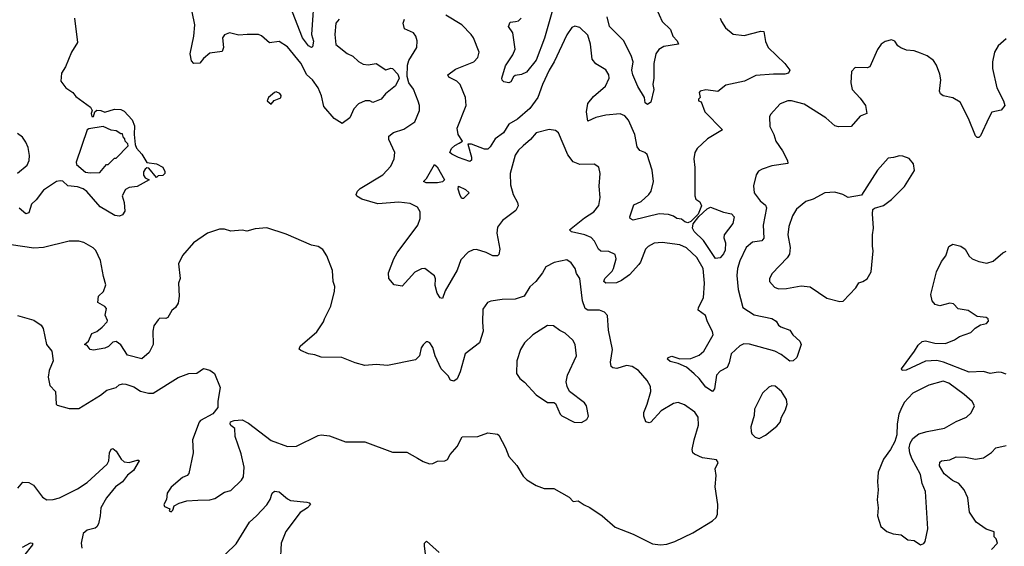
# Model space of a CAD drawing. Extents: x 1954683 to 2060285, y 904798 to 1016299.
# Tile 361 of 472: x 2017018 to 2023113, y 983116 to 986377. Entities that reach past the tile are written whole.
import ezdxf

# ---------------------------------------------------------------- set-up
doc = ezdxf.new("R2010")
doc.units = 0

msp = doc.modelspace()

# ---------------------------------------------------------------- linework, layer by layer
at = {"layer": '0CON10XD'}
for points in [[(2018842.3, 986555), (2018824.6, 986285), (2018837.1, 986242.9), (2018831.4, 986208.6), (2018825, 986203.8), (2018805, 986214.4), (2018769.6, 986265), (2018678.5, 986498.5)], [(2020324.5, 986465), (2020267.3, 986262.7), (2020215, 986125.8), (2020155, 986052.5), (2020125, 986036.2), (2020085, 986030), (2020075, 986023.3), (2020057.8, 985992.2), (2020045, 985985.7), (2020015, 985992.5), (2020005, 986002.5), (2020003.3, 986015), (2020025, 986090.8), (2020071.4, 986158.6), (2020085.8, 986195), (2020070.7, 986295), (2020044.6, 986335), (2020055, 986362.2), (2020086.2, 986366.2), (2020105, 986370.5), (2020123.1, 986386.9)], [(2018995, 986380), (2018974.4, 986355), (2018969.1, 986285), (2018975, 986222.5), (2019045, 986168.1), (2019080.9, 986150.9), (2019115, 986118.6), (2019145, 986100.8), (2019175, 986096.2), (2019225, 986106.2), (2019285, 986065.8), (2019315, 986076), (2019325, 986073.8), (2019358.8, 986038.8), (2019368, 986015), (2019345, 985966.7), (2019281.7, 985918.3), (2019255, 985884), (2019205, 985863.3), (2019185, 985873.8), (2019155.9, 985874.1), (2019115, 985856.2), (2019085.8, 985825), (2019062.1, 985767.9), (2019015, 985734.6), (2018964.1, 985764.1), (2018899.8, 985839.8), (2018886.2, 985905), (2018866.4, 985955), (2018829.6, 986005), (2018795.3, 986035), (2018758.3, 986108.3), (2018675, 986208.1), (2018625, 986241.4), (2018565, 986232.5), (2018515.6, 986275.6), (2018495.7, 986285.7), (2018425.5, 986285.5), (2018375, 986281.4), (2018315.7, 986295.7), (2018286.8, 986283.2), (2018274.4, 986265), (2018278.8, 986205), (2018271.1, 986178.9), (2018195, 986169.5), (2018155, 986136.9), (2018133.5, 986106.5), (2018095.6, 986105.6), (2018081.7, 986121.7), (2018073.3, 986165), (2018096.5, 986275), (2018102.5, 986345), (2018085.3, 986425)], [(2021354.2, 986385), (2021362, 986365), (2021386.8, 986326.8), (2021435, 986286.7), (2021502.3, 986277.7), (2021605, 986306.2), (2021623.8, 986303.8), (2021635, 986242.5), (2021652, 986205), (2021754.2, 986105), (2021786.4, 986063.6), (2021777.5, 986045), (2021755, 986038.6), (2021685, 986040), (2021575, 986030), (2021505, 985996.9), (2021388.3, 985971.7), (2021338.7, 985931.3), (2021265, 985942.5), (2021230, 985935), (2021223.8, 985925), (2021230, 985895), (2021220, 985885), (2021220, 985875), (2021237, 985867), (2021258.8, 985805), (2021368, 985695), (2021275, 985638.6), (2021212, 985578), (2021197.1, 985555), (2021191.9, 985515), (2021198.3, 985461.7), (2021197.8, 985285), (2021204.4, 985265), (2021228.1, 985248.1), (2021238.2, 985225), (2021217.2, 985172.8), (2021172.3, 985127.7), (2021155, 985119.6), (2021135, 985124.7), (2021115, 985142.1), (2021085.3, 985145.3), (2021065, 985160.8), (2021035, 985170.8), (2020976.4, 985173.6), (2020815.8, 985135.8), (2020796.1, 985146.1), (2020794.2, 985155), (2020820.2, 985229.8), (2020865, 985251.2), (2020913.6, 985295), (2020927.3, 985315), (2020941.5, 985375), (2020933.6, 985445), (2020902, 985542), (2020887.1, 985555), (2020857, 985567), (2020840, 985590), (2020826.6, 985665), (2020786.8, 985755), (2020765, 985781.5), (2020735, 985792.9), (2020645.5, 985784.5), (2020585, 985770.5), (2020535, 985747.5), (2020526.5, 985805), (2020535, 985857.1), (2020569.1, 985900.9), (2020644.2, 985965), (2020667.1, 986015), (2020664, 986035), (2020645.4, 986065.4), (2020584, 986104), (2020561.1, 986131.1), (2020550.6, 986225), (2020535, 986280), (2020485, 986328), (2020455, 986336), (2020435, 986328.8), (2020405, 986283.3), (2020326.1, 986115), (2020294.7, 986065), (2020253.3, 985975), (2020226, 985895), (2020175, 985826.7), (2020100.2, 985759.8), (2020045, 985729.4), (2020012.5, 985675), (2019961.3, 985638.7), (2019931.1, 985588.9), (2019915, 985574.4), (2019895, 985574.3), (2019815, 985605.8), (2019792.7, 985605), (2019815.7, 985525), (2019813.9, 985506.1), (2019805, 985498.8), (2019735, 985523.8), (2019692.9, 985542.9), (2019680, 985555), (2019690.3, 985579.7), (2019711.7, 985598.3), (2019739, 985611), (2019758.9, 985625), (2019732.2, 985665), (2019727.1, 985705), (2019782.5, 985845), (2019778.5, 985895), (2019745, 985975.8), (2019725, 985995.6), (2019675, 986020.8), (2019669.2, 986035), (2019715, 986071.2), (2019830, 986115), (2019855, 986142.5), (2019862, 986175), (2019828.1, 986265), (2019813.1, 986285), (2019755.3, 986345.3), (2019655, 986405.4)], [(2020957.7, 986447.7), (2020994.5, 986364.5), (2021046, 986315), (2021060.8, 986275), (2021088, 986245), (2021096.7, 986225), (2021005, 986210.4), (2020975, 986191.1), (2020956.5, 986165), (2020942.9, 986105), (2020943.6, 986015), (2020937.1, 985975), (2020942.9, 985945), (2020924.4, 985865), (2020905, 985851.4), (2020890.9, 985860.9), (2020885.4, 985895.4), (2020845, 985962.5), (2020813.3, 986035), (2020806.9, 986065), (2020814.7, 986115), (2020802.8, 986155), (2020755, 986247.5), (2020669.3, 986335), (2020655, 986393.3)], [(2017358, 986385), (2017376.2, 986235), (2017338.8, 986175), (2017301.2, 986085), (2017277.5, 986045), (2017273.3, 985995), (2017303.8, 985955), (2017346.7, 985925), (2017365, 985900), (2017456.7, 985835), (2017467.5, 985815), (2017460.8, 985795), (2017465, 985777.5), (2017475, 985776.7), (2017483.3, 985806.7), (2017495, 985816.2), (2017520, 985815), (2017545, 985803.3), (2017605, 985822.5), (2017645, 985820), (2017665, 985810), (2017715, 985757.5), (2017728.8, 985718.8), (2017726.4, 985666.4), (2017733, 985603), (2017742, 985582), (2017774.2, 985544.2), (2017805, 985492.5), (2017865, 985483.8), (2017903, 985463), (2017916.4, 985436.4), (2017916.4, 985423.6), (2017905, 985412.5), (2017875, 985410), (2017865, 985400), (2017817.3, 985457.3), (2017805, 985460), (2017795, 985451.2), (2017784, 985435), (2017784.2, 985414.2), (2017795, 985396.7), (2017820, 985385), (2017745, 985343.8), (2017695, 985336.7), (2017672.5, 985325), (2017652.5, 985285), (2017663.8, 985245), (2017668.3, 985191.7), (2017655, 985167.5), (2017635, 985160), (2017607.5, 985165), (2017517, 985217), (2017433.1, 985313.1), (2017410.2, 985330.2), (2017375, 985341.1), (2017315, 985347.8), (2017285.8, 985375.8), (2017268.1, 985378.1), (2017245, 985374.3), (2017165, 985320.6), (2017119.4, 985260.6), (2017090, 985235), (2017075, 985180), (2017055, 985174), (2017015, 985210)], [(2021458.1, 984791.9), (2021466.6, 984706.6), (2021494.6, 984594.6), (2021565, 984548.8), (2021675, 984526.8), (2021700.7, 984510.7), (2021715.7, 984485), (2021729.2, 984475), (2021786.2, 984455), (2021804, 984425), (2021846.7, 984385), (2021856.1, 984366.1), (2021829.2, 984285), (2021805.6, 984264.4), (2021785, 984262.9), (2021732.6, 984302.6), (2021693.1, 984323.1), (2021535, 984366.8), (2021501.4, 984368.6), (2021475, 984357.5), (2021421.4, 984308.6), (2021408.9, 984251.1), (2021396.6, 984223.4), (2021355, 984201.1), (2021331.4, 984175), (2021318.6, 984091.4), (2021305.7, 984074.3), (2021265, 984101.4), (2021224.3, 984155), (2021193.9, 984183.9), (2021145, 984224.4), (2021095, 984248), (2021045, 984260.8), (2021028, 984275), (2021032, 984285), (2021055, 984293.5), (2021105, 984276.7), (2021172, 984278), (2021225, 984298.7), (2021253.8, 984325), (2021311.2, 984425), (2021307.3, 984445), (2021275.3, 984505), (2021264.2, 984544.2), (2021217.8, 984577.8), (2021219.1, 984595), (2021251.6, 984655), (2021257.3, 984745), (2021248.2, 984835), (2021208.8, 984905), (2021145, 984963.3), (2021105, 984982.2), (2020995, 984997.8), (2020945, 984991.9), (2020908.3, 984971.7), (2020891.4, 984955), (2020861.5, 984875), (2020850.1, 984859.9), (2020792.4, 984797.6), (2020742.5, 984762.5), (2020712.8, 984747.2), (2020645.6, 984745.6), (2020634.5, 984755), (2020639.6, 984775), (2020685, 984819.5), (2020693.4, 984835), (2020710.4, 984895), (2020703.6, 984923.6), (2020665, 984942.2), (2020615, 984943.8), (2020600.4, 984955), (2020576, 985005), (2020555, 985027.1), (2020515.8, 985045), (2020433.3, 985063.3), (2020421.4, 985075), (2020515, 985149.6), (2020573.1, 985186.9), (2020603.6, 985226.4), (2020612.2, 985275), (2020605.5, 985345.5), (2020611.2, 985425), (2020603.6, 985463.6), (2020575, 985481.2), (2020485, 985479.5), (2020445, 985497.1), (2020410.2, 985540.2), (2020353.3, 985675), (2020335, 985691.2), (2020296.4, 985696.4), (2020215, 985676.9), (2020180, 985635), (2020134.5, 985595.5), (2020105, 985568.8), (2020085, 985536.7), (2020054.4, 985425), (2020055.6, 985355), (2020073.1, 985295), (2020100.5, 985245), (2020104.5, 985225), (2020090, 985195), (2020006.6, 985133.4), (2019975, 985092.5), (2019971.4, 985055), (2019990.8, 984955), (2019985, 984922.5), (2019975, 984913.8), (2019946, 984914), (2019905, 984935.4), (2019845, 984954.5), (2019825, 984951.9), (2019793.5, 984936.5), (2019749.7, 984890.3), (2019725.3, 984824.7), (2019652, 984698), (2019635, 984651.2), (2019620, 984655), (2019602.4, 984682.4), (2019590.4, 984730.4), (2019591.2, 984771.2), (2019585, 984790), (2019525, 984836), (2019505, 984834), (2019465, 984814.2), (2019385, 984726.2), (2019335.8, 984735.8), (2019302.9, 984775), (2019300.9, 984809.1), (2019333.8, 984895), (2019355, 984932.9), (2019481.9, 985105), (2019497.1, 985145), (2019497.6, 985187.6), (2019481.2, 985215), (2019435, 985238.5), (2019365, 985246.7), (2019235, 985237.3), (2019135.3, 985265.3), (2019104.5, 985284.5), (2019101.4, 985295), (2019109.4, 985315), (2019125, 985331.9), (2019265, 985415.8), (2019315, 985468.8), (2019336.9, 985515), (2019339.5, 985555), (2019304, 985635), (2019302.5, 985655), (2019332.1, 985677.9), (2019395, 985698), (2019463.3, 985745), (2019493.8, 985815), (2019493.8, 985845), (2019485, 985872.5), (2019455.7, 985945.7), (2019426.2, 985985), (2019416.2, 986025), (2019418.8, 986095), (2019425.9, 986124.1), (2019475.8, 986205), (2019478.8, 986245), (2019470, 986275), (2019455, 986295.8), (2019400.7, 986320.7), (2019391.2, 986355), (2019399.5, 986380.5)], [(2023125, 986258), (2023074.3, 986215), (2023053.3, 986175), (2023040, 986115), (2023040.6, 986075), (2023066.7, 985955), (2023108.6, 985875), (2023116, 985845), (2023092.7, 985817.3), (2023035.8, 985804.2), (2023018.3, 985768.3), (2022965, 985656.7), (2022955, 985646.7), (2022945, 985646.7), (2022935, 985657.5), (2022892.2, 985765), (2022840, 985865), (2022795, 985893.1), (2022735, 985904.4), (2022717.3, 985917.3), (2022712, 985935), (2022720, 986005), (2022715, 986040), (2022693.8, 986095), (2022675, 986123.8), (2022635, 986152), (2022595, 986169.2), (2022555, 986182.9), (2022508.3, 986188.3), (2022473.2, 986203.2), (2022453.3, 986215), (2022435, 986243.3), (2022415, 986251.2), (2022375, 986242), (2022351.2, 986225), (2022328.8, 986191.2), (2022280, 986085), (2022265, 986078), (2022190, 986080), (2022166.7, 986055), (2022164, 985985), (2022172, 985945), (2022221.3, 985891.3), (2022254.2, 985845), (2022261.2, 985795), (2022221.7, 985778.3), (2022165, 985716), (2022085.9, 985714.1), (2022065, 985720), (2022009.1, 985769.1), (2021875, 985853.1), (2021795, 985874.2), (2021772.5, 985875), (2021725, 985856), (2021665, 985790), (2021660, 985775), (2021662, 985715), (2021686.6, 985666.6), (2021699.4, 985625), (2021739.4, 985565), (2021770.6, 985505), (2021773.6, 985486.4), (2021675, 985470.8), (2021615, 985451.2), (2021592.3, 985437.7), (2021576.7, 985415), (2021561.2, 985348.8), (2021564.2, 985305), (2021600.8, 985255), (2021635, 985227.1), (2021641.4, 985211.4), (2021620.4, 985105), (2021625.3, 985024.7), (2021612.8, 985007.2), (2021555, 984998.6), (2021514.6, 984965.4), (2021476.1, 984883.9), (2021461.8, 984835), (2021458.1, 984791.9)], [(2018575, 985853.3), (2018593.8, 985876.2), (2018635, 985892.5), (2018636.4, 985906.4), (2018629.3, 985919.3), (2018605, 985930), (2018595, 985926.7), (2018557.5, 985895), (2018550, 985875), (2018575, 985853.3)], [(2017005, 985426.7), (2017065, 985476), (2017076.9, 985505), (2017078.9, 985535), (2017070, 985585), (2017055, 985618.8), (2017035, 985649.2), (2017005, 985672.5)], [(2017455, 985427.5), (2017515, 985430), (2017555, 985480), (2017565, 985480), (2017605, 985520), (2017615, 985520), (2017690, 985595), (2017688.3, 985608.3), (2017670, 985625), (2017668.3, 985638.3), (2017660, 985645), (2017655, 985670), (2017645, 985670), (2017615, 985687.5), (2017585, 985692.5), (2017535, 985716.2), (2017445, 985700.6), (2017435, 985693.8), (2017368.1, 985495), (2017370.3, 985480.3), (2017425, 985432.5), (2017455, 985427.5)], [(2019605, 985365.8), (2019535, 985366.7), (2019517.5, 985375), (2019536.1, 985393.9), (2019585, 985480), (2019602.5, 985465), (2019646.7, 985385), (2019635, 985372.5), (2019605, 985365.8)], [(2022095, 984631.2), (2022115, 984634), (2022195, 984716.7), (2022212, 984748), (2022237.5, 984755), (2022265, 984772.5), (2022288.8, 984815), (2022300.8, 984945), (2022296.2, 984975), (2022296.2, 985045), (2022303.8, 985085), (2022296.2, 985175), (2022299.3, 985200.7), (2022310.5, 985209.5), (2022365, 985226.2), (2022415, 985263.8), (2022495.7, 985344.3), (2022557, 985443), (2022550, 985485), (2022525, 985517.5), (2022485, 985532), (2022465, 985534), (2022427.6, 985522.4), (2022395, 985520), (2022328, 985445), (2022230, 985290), (2022145.9, 985275.9), (2022113.3, 985295), (2022065, 985309.4), (2022002.5, 985305), (2021930, 985265), (2021885, 985251.2), (2021826.2, 985203.8), (2021802, 985162), (2021780, 985095), (2021773.1, 985045), (2021786.9, 984965), (2021782.9, 984925), (2021768.9, 984901.1), (2021675.8, 984805), (2021658.8, 984775), (2021658.8, 984755), (2021689.5, 984719.5), (2021715, 984709.2), (2021765, 984712), (2021855, 984728.6), (2021912.3, 984722.3), (2022015, 984652), (2022095, 984631.2)], [(2019765, 985270), (2019755, 985270), (2019745, 985287.5), (2019732.3, 985327.7), (2019735, 985346.7), (2019777.5, 985325), (2019800, 985305), (2019765, 985270)], [(2021325, 984897.5), (2021250.2, 985010.2), (2021192.7, 985065), (2021182.4, 985085), (2021186.9, 985113.1), (2021222.6, 985157.4), (2021274, 985206), (2021295, 985214.8), (2021375, 985183.9), (2021425, 985174.3), (2021440.7, 985155), (2021433.3, 985115), (2021378.3, 985045), (2021376.2, 985025), (2021387.7, 984995), (2021385, 984950), (2021375, 984926.2), (2021355, 984902.5), (2021325, 984897.5)], [(2020985, 983124.2), (2021025, 983128.6), (2021074.5, 983145.5), (2021185, 983198.9), (2021306.6, 983273.4), (2021328.9, 983295), (2021336.7, 983315), (2021338.9, 983375), (2021324.2, 983485), (2021328.8, 983555), (2021323.3, 983595), (2021342.5, 983635), (2021331.7, 983651.7), (2021245, 983663.1), (2021195.4, 983685.4), (2021185.4, 983695.4), (2021181.6, 983715), (2021192.4, 983775), (2021219.2, 983865), (2021218.2, 983915), (2021197.4, 983947.4), (2021132.8, 983992.8), (2021095, 984005.6), (2021065, 983999.5), (2020988.1, 983955), (2020925, 983884), (2020915, 983880), (2020895, 983886.7), (2020881.3, 983921.3), (2020881.8, 983945), (2020902.5, 983995), (2020924.3, 984075), (2020922.5, 984105), (2020902.1, 984142.1), (2020848.6, 984205), (2020808.9, 984228.9), (2020775, 984235.4), (2020715, 984217.3), (2020690.4, 984220.4), (2020679.5, 984229.5), (2020674.5, 984255), (2020687.5, 984335), (2020662.1, 984455), (2020655.8, 984545), (2020638.8, 984565), (2020608.2, 984578.2), (2020535, 984578.8), (2020519.3, 984589.3), (2020501.9, 984635), (2020485.6, 984775), (2020464.2, 984805), (2020456, 984835), (2020431.7, 984871.7), (2020405, 984890), (2020325.9, 984874.1), (2020275, 984846.7), (2020255, 984808.8), (2020212.5, 984755), (2020175, 984722), (2020140, 984665), (2020085, 984646.7), (2020005, 984644.4), (2019935, 984634.2), (2019913.3, 984625), (2019884, 984585), (2019883.3, 984503.3), (2019887.9, 984447.9), (2019865, 984376.2), (2019775, 984308), (2019744.5, 984195.5), (2019726.6, 984153.4), (2019705, 984138), (2019684.1, 984144.1), (2019670.5, 984170.5), (2019626.2, 984215), (2019590, 984295), (2019575.9, 984345.9), (2019557.5, 984375), (2019545, 984382.5), (2019535, 984382.5), (2019515, 984362.5), (2019503.8, 984345), (2019493.3, 984295), (2019468.6, 984271.4), (2019295.8, 984235.8), (2019225, 984242), (2019155, 984236.2), (2019095, 984252.5), (2019012.5, 984285), (2018885, 984287.8), (2018845, 984302.2), (2018805, 984307.1), (2018758.3, 984328.3), (2018747, 984337), (2018753.3, 984355), (2018857, 984443), (2018899.2, 984505), (2018905.7, 984524.3), (2018945, 984602.5), (2018967.1, 984695), (2018968.6, 984725), (2018958.6, 984755), (2018954.1, 984824.1), (2018920, 984915), (2018895, 984953.3), (2018865, 984971.2), (2018825, 984981.2), (2018667.7, 985047.7), (2018548.3, 985088.3), (2018475, 985082.5), (2018425, 985066.7), (2018395, 985073.8), (2018325, 985066.7), (2018285, 985080), (2018255, 985080), (2018180, 985055), (2018094.4, 984995.6), (2018025, 984916.2), (2018001.4, 984865), (2018010.8, 984775), (2018001.4, 984745), (2018005.7, 984665), (2017998.8, 984621.2), (2017983.3, 984595), (2017960, 984575), (2017935, 984533.3), (2017923.6, 984526.4), (2017885, 984527.5), (2017875, 984517.5), (2017848.8, 984481.2), (2017841.2, 984448.8), (2017844.3, 984365), (2017819.2, 984315), (2017775, 984276.2), (2017685, 984300), (2017645, 984363.3), (2017615, 984383.3), (2017595, 984380), (2017567.3, 984352.7), (2017545, 984343.3), (2017475, 984330), (2017453.9, 984333.9), (2017435, 984360), (2017420, 984365), (2017443.6, 984386.4), (2017465, 984433.3), (2017495, 984446.2), (2017527.7, 984472.3), (2017560, 984505), (2017562.5, 984515), (2017546.1, 984546.1), (2017555, 984587.5), (2017545, 984600), (2017502.5, 984625), (2017506.7, 984665), (2017535.8, 984694.2), (2017551.2, 984735), (2017535.8, 984785.8), (2017518, 984885), (2017488.3, 984948.3), (2017473.2, 984963.2), (2017415, 984997.1), (2017385, 985004.3), (2017324.5, 985005.5), (2017165, 984966.7), (2017105, 984961.1), (2016965, 984983.5)], [(2022556.2, 984323.8), (2022578.9, 984361.1), (2022605.6, 984384.4), (2022625, 984387.1), (2022683.6, 984373.6), (2022748.3, 984371.7), (2022804, 984395), (2022835, 984415.7), (2022905, 984440), (2022932.7, 984467.3), (2022965, 984486.7), (2023002.5, 984495), (2023015, 984510), (2023013.6, 984523.6), (2023001.7, 984531.7), (2022945, 984538), (2022890, 984575), (2022827.1, 984587.1), (2022797.6, 984617.6), (2022775, 984620.8), (2022713.9, 984603.9), (2022685, 984612.5), (2022665.8, 984635.8), (2022657.5, 984675), (2022692.9, 984815), (2022725, 984880), (2022752, 984915), (2022768.8, 984971.2), (2022795, 984986.2), (2022845, 984973.3), (2022870, 984955), (2022895, 984913.3), (2022915, 984896), (2022955, 984879.2), (2023005, 984868), (2023045, 984880.8), (2023105, 984932.5), (2023125, 984942.5)], [(2017005, 984545.6), (2017106.3, 984516.3), (2017150, 984485), (2017163.9, 984463.9), (2017184.2, 984365), (2017216.2, 984325), (2017226, 984265), (2017200.8, 984205), (2017193.2, 984163.2), (2017205, 984112.5), (2017240, 984075), (2017243.8, 983995), (2017249.5, 983989.5), (2017325, 983970), (2017385, 983970), (2017518.7, 984051.3), (2017557.5, 984082.5), (2017615, 984100), (2017634.4, 984115.6), (2017655, 984122), (2017675, 984120), (2017723.6, 984103.6), (2017766.1, 984076.1), (2017815, 984063.8), (2017843.6, 984063.6), (2017998.3, 984161.7), (2018065, 984186.2), (2018115, 984188.6), (2018155, 984216.7), (2018195, 984206.7), (2018223.3, 984185), (2018258.8, 984098.8), (2018244.3, 984015), (2018244, 983975), (2018213, 983937), (2018136.7, 983895), (2018128, 983885), (2018087.5, 983775), (2018092.5, 983695), (2018065, 983567.5), (2018055, 983553.8), (2018025, 983542), (2017955, 983482.5), (2017930, 983445), (2017927.5, 983405), (2017910, 983375), (2017915, 983362.5), (2017948.3, 983348.3), (2017942.5, 983335), (2017955, 983330), (2017965, 983340), (2017973.6, 983366.4), (2018005, 983383.3), (2018052.3, 983397.7), (2018121.2, 983401.2), (2018195, 983403.8), (2018225, 983411.2), (2018285, 983451.2), (2018325, 983462), (2018390, 983525), (2018402.9, 983545), (2018406.5, 983605), (2018388.5, 983688.5), (2018350.8, 983795), (2018350, 983845), (2018325, 983863.3), (2018320, 983875), (2018323.9, 983886.1), (2018345, 983894), (2018395, 983898), (2018435, 983879.2), (2018575, 983771.9), (2018675, 983732.9), (2018732.5, 983735), (2018865, 983801.4), (2018885, 983805.6), (2018935, 983800), (2019035, 983762.9), (2019155, 983762.5), (2019325, 983698.8), (2019415, 983698), (2019480.9, 983660.9), (2019515, 983640), (2019555, 983626.7), (2019575, 983627.5), (2019605, 983643.8), (2019650, 983645), (2019665.9, 983654.1), (2019683.3, 983685), (2019726.1, 983733.9), (2019756.4, 983793.6), (2019855, 983795.8), (2019915, 983819.4), (2019975, 983810), (2019985, 983803.8), (2020025, 983726.2), (2020045, 983671.2), (2020095.5, 983615.5), (2020135, 983550), (2020157.7, 983527.7), (2020215, 983492.5), (2020264.3, 983474.3), (2020325, 983473.8), (2020419.4, 983419.4), (2020445, 983394), (2020475, 983398), (2020511.7, 983371.7), (2020547, 983357), (2020623.3, 983305), (2020704.5, 983234.5), (2020815, 983190), (2020935, 983130.8), (2020985, 983124.2)], [(2020495, 983883.3), (2020529.3, 983900.7), (2020539.3, 983920.7), (2020526.2, 983985), (2020513.3, 984005), (2020422.5, 984075), (2020406.9, 984105), (2020401.4, 984135), (2020408.6, 984175), (2020464, 984295), (2020456.2, 984365), (2020441.2, 984391.2), (2020395, 984436), (2020361.7, 984451.7), (2020321.7, 984481.7), (2020285, 984482.5), (2020193.8, 984425), (2020142, 984375), (2020118, 984335), (2020096.2, 984265), (2020093.8, 984185), (2020114.3, 984154.3), (2020142.7, 984132.7), (2020215, 984053.8), (2020285, 984006.7), (2020325, 984006.7), (2020335, 984000), (2020363.3, 983933.3), (2020374.2, 983924.2), (2020450, 983885), (2020495, 983883.3)], [(2023125, 984181.8), (2023095, 984191.5), (2023075, 984193.8), (2023025, 984185.3), (2022985, 984198.8), (2022895, 984194.7), (2022736.7, 984256.7), (2022695, 984266.5), (2022625, 984262.7), (2022505, 984207.1), (2022480, 984205), (2022476.7, 984215), (2022556.2, 984323.8)], [(2022595, 983124), (2022615, 983132.5), (2022623.6, 983146.4), (2022638.8, 983225), (2022626, 983455), (2022604.4, 983504.4), (2022595, 983561.2), (2022540.2, 983660.2), (2022527.9, 983695), (2022524.4, 983725.6), (2022530.8, 983755), (2022546.2, 983783.8), (2022585, 983811.8), (2022635, 983827.3), (2022743.4, 983846.6), (2022815, 983889.2), (2022878.8, 983915), (2022908.7, 983941.3), (2022928.8, 983985), (2022915, 984013.3), (2022865, 984055.5), (2022770, 984125), (2022735, 984137.8), (2022645, 984112.9), (2022546.2, 984065), (2022494, 984006), (2022472.7, 983962.7), (2022460.9, 983935), (2022448.9, 983875), (2022447.5, 983805), (2022436.2, 983765), (2022408.8, 983715), (2022365, 983656.2), (2022332.5, 983575), (2022327.1, 983515), (2022332.5, 983465), (2022326.1, 983403.9), (2022331.4, 983355), (2022327.5, 983305), (2022348.8, 983238.8), (2022385, 983208), (2022425, 983192), (2022475, 983187.5), (2022515, 983156.7), (2022555, 983151.2), (2022595, 983124)], [(2021595, 983783.3), (2021635, 983803.3), (2021705, 983858.8), (2021725.8, 983885), (2021734.5, 983915.5), (2021758.8, 983961.2), (2021768, 983995), (2021764.3, 984024.3), (2021734, 984075), (2021695, 984107.5), (2021675, 984110), (2021655, 984101.2), (2021616.2, 984065), (2021567.5, 983965), (2021563.8, 983925), (2021544.2, 983855.8), (2021546.4, 983826.4), (2021551.2, 983811.2), (2021570.7, 983790.7), (2021595, 983783.3)], [(2017007.3, 983475), (2017036.6, 983513.4), (2017075, 983510.6), (2017102.5, 983495), (2017159.8, 983419.8), (2017185, 983404.4), (2017225, 983405.5), (2017265, 983415.5), (2017375, 983472.1), (2017435, 983511.2), (2017558.6, 983625), (2017569.4, 983645), (2017574.6, 983695.4), (2017585, 983716.7), (2017595, 983721.2), (2017615.8, 983705), (2017646.9, 983655), (2017665, 983639.4), (2017695, 983634.4), (2017745, 983648.8), (2017755, 983650), (2017757.5, 983645), (2017721.9, 983585), (2017685, 983555.7), (2017655, 983515.6), (2017610.6, 983485), (2017554.4, 983415), (2017519.4, 983355), (2017515.6, 983304.4), (2017505.8, 983254.2), (2017495, 983236.7), (2017485, 983228.8), (2017435, 983215.8), (2017411.4, 983195), (2017397.5, 983135), (2017402, 983105)], [(2023033.8, 983095), (2023070, 983135), (2023062.5, 983162.5), (2023050, 983175), (2023050, 983205), (2023001.7, 983221.7), (2022939.2, 983265), (2022898, 983328), (2022886.9, 983415), (2022865.4, 983465), (2022831.8, 983505), (2022793.3, 983523.3), (2022741.1, 983565), (2022712.5, 983615), (2022713.1, 983636.9), (2022724.4, 983645.6), (2022775, 983652.2), (2022815, 983669.5), (2022872.2, 983667.8), (2022935.8, 983655.8), (2022985, 983664.2), (2023034.4, 983695.6), (2023060, 983725), (2023125, 983740)], [(2018292.4, 983067.6), (2018358.6, 983131.4), (2018440, 983265), (2018484.2, 983305), (2018548.3, 983371.7), (2018567.5, 983405), (2018580, 983445), (2018595, 983457.5), (2018625, 983454), (2018675, 983408.8), (2018695, 983400), (2018795, 983388.8), (2018810, 983385), (2018817.5, 983375), (2018800, 983355), (2018754.3, 983325), (2018665, 983206.7), (2018637.1, 983135), (2018631.4, 983015)], [(2017035, 983111.2), (2017085, 983136.7), (2017096.7, 983135), (2017096.7, 983125), (2017041.2, 983055)], [(2019529.7, 983069.7), (2019524, 983116), (2019524.1, 983135.9), (2019537, 983147), (2019615, 983078)]]:
    msp.add_lwpolyline(points, dxfattribs=at)

doc.saveas('drawing.dxf')
